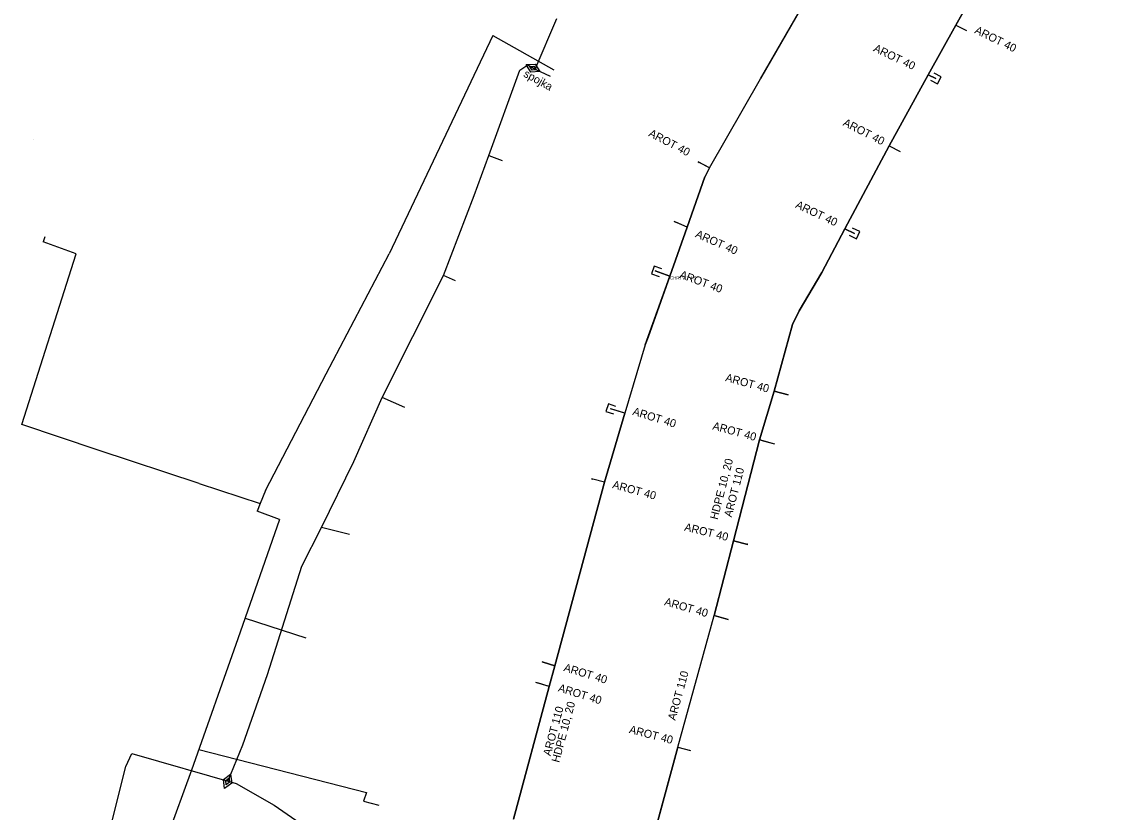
# Model space of a CAD drawing. Extents: x -651943 to -618711, y -1138561 to -1100552.
# Drawn here: x -641915.9 to -641813.8, y -1114908.7 to -1114834.6 of the extents above; entities that cross this region are included whole.
import ezdxf

# ---------------------------------------------------------------- set-up
doc = ezdxf.new("R2010")
doc.units = 0
for name, color, linetype in [('KT optika', 7, 'Continuous'), ('KT trasa', 7, 'Continuous'), ('KT zařízení', 7, 'Continuous'), ('SATT stanice', 7, 'Continuous')]:
    doc.layers.add(name, color=color, linetype=linetype)

# ---------------------------------------------------------------- blocks, each defined once
blk = doc.blocks.new('POINT_DISPLAY')
blk.add_line((0, 0), (0, 0))
blk = doc.blocks.new('TVSPO_3')
at = {"layer": 'KT trasa'}
for p, q in [((-0.074, 0.001), (0, 0.044)), ((0, -0.041), (-0.074, 0.001)), ((-0.035, 0), (0, 0.02)), ((0, -0.02), (-0.035, 0)), ((0, 0.044), (0.073, 0.001)), ((0, 0.02), (0.035, 0)), ((0.073, 0.001), (0, -0.041)), ((0.035, 0), (0, -0.02))]:
    blk.add_line(p, q, dxfattribs=at)
blk = doc.blocks.new('TVSPO_1')
at = {"layer": 'KT zařízení'}
for p, q in [((-0.074, 0.002), (0, 0.044)), ((-0.001, -0.041), (-0.074, 0.002)), ((-0.035, 0), (0, 0.02)), ((0.073, 0.001), (-0.001, -0.041)), ((0, 0.044), (0.073, 0.001)), ((0, 0.02), (0.035, 0)), ((0.035, 0), (0, -0.02)), ((0, -0.02), (-0.035, 0))]:
    blk.add_line(p, q, dxfattribs=at)
blk = doc.blocks.new('KKK_27')
at = {"layer": 'KT trasa'}
blk.add_lwpolyline([(-0.075, -0.075), (0.075, -0.075), (0.075, 0.075), (-0.075, 0.075)], dxfattribs=at)
blk = doc.blocks.new('KKK_29')
at = {"layer": 'KT trasa'}
blk.add_lwpolyline([(-0.075, -0.075), (0.075, -0.075), (0.075, 0.075), (-0.075, 0.075)], dxfattribs=at)
blk = doc.blocks.new('KKK_31')
at = {"layer": 'KT optika'}
blk.add_lwpolyline([(-0.075, -0.075), (0.075, -0.075), (0.075, 0.075), (-0.075, 0.075)], dxfattribs=at)
blk = doc.blocks.new('KKK_33')
at = {"layer": 'KT optika'}
blk.add_lwpolyline([(-0.075, -0.075), (0.075, -0.075), (0.075, 0.075), (-0.075, 0.075)], dxfattribs=at)

msp = doc.modelspace()

# ---------------------------------------------------------------- linework, layer by layer
at = {"layer": 'KT optika'}
for p, q in [((-641828.35, -1114834.88), (-641827.34, -1114835.38)), ((-641830.22, -1114839.89), (-641830.95, -1114839.54)), ((-641834.59, -1114846.21), (-641833.58, -1114846.73)), ((-641852.51, -1114847.7), (-641852.4, -1114847.76)), ((-641851.45, -1114848.26), (-641852.4, -1114847.76)), ((-641851.87, -1114849.11), (-641853.55, -1114853.82)), ((-641851.45, -1114848.26), (-641851.87, -1114849.11)), ((-641853.55, -1114853.82), (-641855.15, -1114858.43)), ((-641854.77, -1114853.29), (-641854.61, -1114853.35)), ((-641853.55, -1114853.82), (-641854.61, -1114853.35)), ((-641837.85, -1114854.41), (-641838.76, -1114853.98)), ((-641856.54, -1114857.92), (-641855.15, -1114858.43)), ((-641855.15, -1114858.43), (-641857.19, -1114864.13)), ((-641857.19, -1114864.13), (-641857.49, -1114864.86)), ((-641857.49, -1114864.86), (-641859.39, -1114871.26)), ((-641844.06, -1114869.55), (-641845.39, -1114869.19)), ((-641859.39, -1114871.26), (-641861.28, -1114877.74)), ((-641859.39, -1114871.26), (-641860.69, -1114870.86)), ((-641845.31, -1114874.16), (-641846.76, -1114873.77)), ((-641862.52, -1114877.4), (-641862.37, -1114877.44)), ((-641861.28, -1114877.74), (-641862.37, -1114877.44)), ((-641861.28, -1114877.74), (-641865.93, -1114894.93)), ((-641847.84, -1114883.56), (-641849.21, -1114883.23)), ((-641847.89, -1114883.55), (-641847.9, -1114883.55)), ((-641847.9, -1114883.55), (-641847.89, -1114883.55)), ((-641849.71, -1114890.6), (-641851, -1114890.23)), ((-641867.14, -1114894.56), (-641867.04, -1114894.59)), ((-641867.04, -1114894.59), (-641865.93, -1114894.93)), ((-641865.93, -1114894.93), (-641866.48, -1114896.87)), ((-641866.48, -1114896.87), (-641869.82, -1114909.33)), ((-641867.66, -1114896.51), (-641867.57, -1114896.53)), ((-641866.48, -1114896.87), (-641867.57, -1114896.53)), ((-641854.4, -1114902.57), (-641853.23, -1114902.87))]:
    msp.add_line(p, q, dxfattribs=at)
for points in [[(-641828.35, -1114834.88), (-641824.12, -1114827.29), (-641823.41, -1114826.23), (-641816.55, -1114817.11), (-641813.79, -1114813.4)], [(-641836.45, -1114822.15), (-641841.38, -1114830.74), (-641846.65, -1114839.92)], [(-641830.95, -1114839.54), (-641828.35, -1114834.88)], [(-641851.45, -1114848.26), (-641846.65, -1114839.92)], [(-641834.59, -1114846.21), (-641830.95, -1114839.54)], [(-641838.76, -1114853.98), (-641834.59, -1114846.21)], [(-641840.91, -1114858.06), (-641838.76, -1114853.98)], [(-641845.39, -1114869.19), (-641843.68, -1114862.95), (-641843.04, -1114861.65), (-641840.91, -1114858.06)], [(-641846.76, -1114873.77), (-641845.39, -1114869.19)], [(-641849.21, -1114883.23), (-641846.76, -1114873.77)], [(-641851, -1114890.23), (-641849.21, -1114883.23)], [(-641854.4, -1114902.57), (-641851, -1114890.23)], [(-641857.96, -1114915.58), (-641854.4, -1114902.57)]]:
    msp.add_lwpolyline(points, dxfattribs=at)
at = {"layer": 'KT trasa'}
for p, q in [((-641867.8, -1114839.02), (-641865.76, -1114834.26)), ((-641871.77, -1114835.87), (-641881.46, -1114856.33)), ((-641871.77, -1114835.87), (-641866.03, -1114839.07)), ((-641828.35, -1114834.88), (-641827.34, -1114835.38)), ((-641869.21, -1114839.11), (-641868.48, -1114838.61)), ((-641868.48, -1114838.61), (-641867.8, -1114839.02)), ((-641872.13, -1114847.11), (-641869.21, -1114839.11)), ((-641867.8, -1114839.02), (-641866.38, -1114839.68)), ((-641830.22, -1114839.89), (-641830.95, -1114839.54)), ((-641834.59, -1114846.21), (-641833.58, -1114846.73)), ((-641873.49, -1114850.84), (-641872.13, -1114847.11)), ((-641872.13, -1114847.11), (-641870.87, -1114847.57)), ((-641852.51, -1114847.7), (-641852.4, -1114847.76)), ((-641851.45, -1114848.26), (-641852.4, -1114847.76)), ((-641851.87, -1114849.11), (-641853.55, -1114853.82)), ((-641851.45, -1114848.26), (-641851.87, -1114849.11)), ((-641876.39, -1114858.34), (-641873.49, -1114850.84)), ((-641853.55, -1114853.82), (-641855.15, -1114858.43)), ((-641854.77, -1114853.29), (-641854.61, -1114853.35)), ((-641853.55, -1114853.82), (-641854.61, -1114853.35)), ((-641837.85, -1114854.41), (-641838.76, -1114853.98)), ((-641913.74, -1114854.73), (-641913.9, -1114855.2)), ((-641910.81, -1114856.33), (-641913.9, -1114855.2)), ((-641915.91, -1114872.32), (-641910.81, -1114856.33)), ((-641887.37, -1114867.57), (-641881.46, -1114856.33)), ((-641856.54, -1114857.92), (-641855.15, -1114858.43)), ((-641882.12, -1114869.78), (-641876.39, -1114858.34)), ((-641875.24, -1114858.85), (-641876.39, -1114858.34)), ((-641855.15, -1114858.43), (-641857.19, -1114864.13)), ((-641857.19, -1114864.13), (-641857.49, -1114864.86)), ((-641857.49, -1114864.86), (-641859.39, -1114871.26)), ((-641893.07, -1114878.51), (-641887.37, -1114867.57)), ((-641844.06, -1114869.55), (-641845.39, -1114869.19)), ((-641884.79, -1114875.79), (-641882.12, -1114869.78)), ((-641880, -1114870.72), (-641882.12, -1114869.78)), ((-641859.39, -1114871.26), (-641861.28, -1114877.74)), ((-641859.39, -1114871.26), (-641860.69, -1114870.86)), ((-641908.74, -1114874.72), (-641915.91, -1114872.32)), ((-641845.31, -1114874.16), (-641846.76, -1114873.77)), ((-641899.28, -1114877.85), (-641908.74, -1114874.72)), ((-641887.82, -1114881.97), (-641884.79, -1114875.79)), ((-641862.52, -1114877.4), (-641862.37, -1114877.44)), ((-641861.28, -1114877.74), (-641862.37, -1114877.44)), ((-641899.28, -1114877.85), (-641893.55, -1114879.74)), ((-641893.07, -1114878.51), (-641893.55, -1114879.74)), ((-641861.28, -1114877.74), (-641865.93, -1114894.93)), ((-641893.55, -1114879.74), (-641893.84, -1114880.44)), ((-641891.76, -1114881.22), (-641893.84, -1114880.44)), ((-641891.76, -1114881.22), (-641895.66, -1114892.41)), ((-641889.66, -1114885.6), (-641887.82, -1114881.97)), ((-641885.19, -1114882.62), (-641887.82, -1114881.97)), ((-641847.84, -1114883.56), (-641849.21, -1114883.23)), ((-641847.89, -1114883.55), (-641847.9, -1114883.55)), ((-641847.9, -1114883.55), (-641847.89, -1114883.55)), ((-641892.89, -1114895.74), (-641889.66, -1114885.6)), ((-641894.98, -1114890.47), (-641889.27, -1114892.33)), ((-641849.71, -1114890.6), (-641851, -1114890.23)), ((-641895.66, -1114892.41), (-641900.01, -1114904.72)), ((-641867.14, -1114894.56), (-641867.04, -1114894.59)), ((-641867.04, -1114894.59), (-641865.93, -1114894.93)), ((-641865.93, -1114894.93), (-641866.48, -1114896.87)), ((-641895.18, -1114902.34), (-641892.89, -1114895.74)), ((-641866.48, -1114896.87), (-641869.82, -1114909.33)), ((-641867.66, -1114896.51), (-641867.57, -1114896.53)), ((-641866.48, -1114896.87), (-641867.57, -1114896.53)), ((-641899.32, -1114902.78), (-641883.6, -1114906.81)), ((-641896.61, -1114905.77), (-641895.18, -1114902.34)), ((-641854.4, -1114902.57), (-641853.23, -1114902.87)), ((-641900.01, -1114904.72), (-641902.53, -1114911.59)), ((-641883.6, -1114906.81), (-641883.88, -1114907.64)), ((-641883.88, -1114907.64), (-641882.43, -1114908))]:
    msp.add_line(p, q, dxfattribs=at)
for points in [[(-641828.35, -1114834.88), (-641824.12, -1114827.29), (-641823.41, -1114826.23), (-641816.55, -1114817.11), (-641813.79, -1114813.4)], [(-641836.45, -1114822.15), (-641841.38, -1114830.74), (-641846.65, -1114839.92)], [(-641830.95, -1114839.54), (-641828.35, -1114834.88)], [(-641851.45, -1114848.26), (-641846.65, -1114839.92)], [(-641834.59, -1114846.21), (-641830.95, -1114839.54)], [(-641838.76, -1114853.98), (-641834.59, -1114846.21)], [(-641840.91, -1114858.06), (-641838.76, -1114853.98)], [(-641845.39, -1114869.19), (-641843.68, -1114862.95), (-641843.04, -1114861.65), (-641840.91, -1114858.06)], [(-641846.76, -1114873.77), (-641845.39, -1114869.19)], [(-641849.21, -1114883.23), (-641846.76, -1114873.77)], [(-641851, -1114890.23), (-641849.21, -1114883.23)], [(-641854.4, -1114902.57), (-641851, -1114890.23)], [(-641912.04, -1114924.87), (-641911.3, -1114924.89), (-641906.17, -1114904.38), (-641905.59, -1114903.15), (-641895.83, -1114905.97), (-641892.25, -1114908), (-641888.61, -1114910.53), (-641888.07, -1114910.89), (-641887.68, -1114911.07), (-641885.5, -1114912.11), (-641885.16, -1114912.28), (-641884.99, -1114912.4)], [(-641857.96, -1114915.58), (-641854.4, -1114902.57)]]:
    msp.add_lwpolyline(points, dxfattribs=at)
at = {"layer": 'KT zařízení'}
for p, q in [((-641824.12, -1114827.29), (-641828.35, -1114834.88)), ((-641846.65, -1114839.92), (-641841.38, -1114830.74)), ((-641828.35, -1114834.88), (-641830.95, -1114839.54)), ((-641828.35, -1114834.88), (-641827.34, -1114835.38)), ((-641851.45, -1114848.26), (-641846.65, -1114839.92)), ((-641830.95, -1114839.54), (-641834.59, -1114846.21)), ((-641830.95, -1114839.54), (-641830.22, -1114839.89)), ((-641834.59, -1114846.21), (-641838.76, -1114853.98)), ((-641834.59, -1114846.21), (-641833.58, -1114846.73)), ((-641851.45, -1114848.26), (-641852.51, -1114847.7)), ((-641853.55, -1114853.82), (-641851.87, -1114849.11)), ((-641851.45, -1114848.26), (-641851.87, -1114849.11)), ((-641855.15, -1114858.43), (-641853.55, -1114853.82)), ((-641853.55, -1114853.82), (-641854.77, -1114853.29)), ((-641838.76, -1114853.98), (-641840.91, -1114858.06)), ((-641838.76, -1114853.98), (-641837.85, -1114854.41)), ((-641855.15, -1114858.43), (-641856.54, -1114857.92)), ((-641840.91, -1114858.06), (-641843.04, -1114861.65)), ((-641857.49, -1114864.86), (-641855.15, -1114858.43)), ((-641843.04, -1114861.65), (-641843.68, -1114862.95)), ((-641843.68, -1114862.95), (-641845.39, -1114869.19)), ((-641857.49, -1114864.86), (-641859.39, -1114871.26)), ((-641845.39, -1114869.19), (-641846.76, -1114873.77)), ((-641845.39, -1114869.19), (-641844.06, -1114869.55)), ((-641861.28, -1114877.74), (-641859.39, -1114871.26)), ((-641859.39, -1114871.26), (-641860.72, -1114870.85)), ((-641846.76, -1114873.77), (-641849.21, -1114883.23)), ((-641846.38, -1114873.87), (-641846.76, -1114873.77)), ((-641845.31, -1114874.16), (-641846.38, -1114873.87)), ((-641861.28, -1114877.74), (-641862.52, -1114877.4)), ((-641865.93, -1114894.93), (-641861.28, -1114877.74)), ((-641849.21, -1114883.23), (-641851, -1114890.23)), ((-641849.21, -1114883.23), (-641847.84, -1114883.56)), ((-641854.4, -1114902.57), (-641851, -1114890.23)), ((-641851, -1114890.23), (-641849.92, -1114890.54)), ((-641849.92, -1114890.54), (-641849.71, -1114890.6)), ((-641865.93, -1114894.93), (-641867.14, -1114894.56)), ((-641866.48, -1114896.87), (-641865.93, -1114894.93)), ((-641869.82, -1114909.33), (-641866.48, -1114896.87)), ((-641866.48, -1114896.87), (-641867.72, -1114896.51)), ((-641854.4, -1114902.57), (-641857.96, -1114915.58)), ((-641854.4, -1114902.57), (-641853.32, -1114902.85)), ((-641853.32, -1114902.85), (-641853.23, -1114902.87))]:
    msp.add_line(p, q, dxfattribs=at)

# ---------------------------------------------------------------- block references
at = {"layer": 'KT optika'}
for name, p, xscale, yscale, rotation in [('KKK_33', (-641830.22, -1114839.89), 5.00002287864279, 5.00002287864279, -27.480737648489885), ('KKK_31', (-641837.85, -1114854.41), 4.999984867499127, 4.999984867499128, -25.66176848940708), ('KKK_31', (-641856.4, -1114857.97), 5.000009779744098, 5.000009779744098, 161.00768825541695), ('KKK_31', (-641860.69, -1114870.86), 4.999983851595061, 4.999983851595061, 161.48827324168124)]:
    msp.add_blockref(name, p, dxfattribs=dict(at, xscale=xscale, yscale=yscale, rotation=rotation))
at = {"layer": 'KT trasa'}
for name, p, xscale, yscale, rotation in [('KKK_29', (-641830.22, -1114839.89), 5.00002287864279, 5.00002287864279, -27.480737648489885), ('KKK_27', (-641837.85, -1114854.41), 4.999984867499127, 4.999984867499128, -25.66176848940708), ('KKK_27', (-641856.4, -1114857.97), 5.000009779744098, 5.000009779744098, 161.00768825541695), ('KKK_27', (-641860.69, -1114870.86), 4.999983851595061, 4.999983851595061, 161.48827324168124), ('TVSPO_3', (-641896.61, -1114905.77), 9.999981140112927, 9.99998114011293, 67.0381297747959)]:
    msp.add_blockref(name, p, dxfattribs=dict(at, xscale=xscale, yscale=yscale, rotation=rotation))
at = {"layer": 'KT zařízení', "xscale": 10.000001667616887, "yscale": 10.000001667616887, "rotation": -26.97920936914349}
msp.add_blockref('TVSPO_1', (-641867.99, -1114838.92), dxfattribs=at)
at = {"layer": 'SATT stanice'}
msp.add_blockref('POINT_DISPLAY', (-641914.82, -1114845.61), dxfattribs=at)

# ---------------------------------------------------------------- texts
at = {"layer": 'KT zařízení'}
for s, rotation, p in [('AROT 40', 333.7068, (-641826.66, -1114835.6)), ('AROT 40', 334.3845, (-641836.15, -1114837.3)), ('spojka', 331.2314, (-641868.95, -1114839.66)), ('AROT 40', 332.9159, (-641839, -1114844.26)), ('AROT 40', 332.2415, (-641857.22, -1114845.25)), ('AROT 40', 334.708, (-641843.45, -1114851.97)), ('AROT 40', 336.0877, (-641852.83, -1114854.73)), ('AROT 40', 339.6702, (-641854.32, -1114858.55)), ('AROT 40', 344.7267, (-641850.01, -1114868.24)), ('AROT 40', 342.86, (-641858.71, -1114871.4)), ('AROT 40', 344.7784, (-641851.21, -1114872.77)), ('HDPE 10, 20', 75.4803, (-641850.69, -1114881.29)), ('AROT 110', 75.4803, (-641849.37, -1114881.06)), ('AROT 40', 344.6115, (-641860.6, -1114878.27)), ('AROT 40', 346.3778, (-641853.85, -1114882.26)), ('AROT 40', 343.9785, (-641855.73, -1114889.24)), ('AROT 40', 342.9698, (-641865.17, -1114895.41)), ('AROT 110', 74.5957, (-641854.65, -1114900.11)), ('AROT 40', 342.6759, (-641865.69, -1114897.32)), ('AROT 110', 74.9942, (-641866.34, -1114903.44)), ('HDPE 10, 20', 74.9942, (-641865.54, -1114904.06)), ('AROT 40', 345.4792, (-641859.03, -1114901.23))]:
    msp.add_text(s, height=0.75, rotation=rotation, dxfattribs=at).set_placement(p)
msp.add_text('CHRTV TV S', height=0.3, dxfattribs=at).set_placement((-641855.15, -1114858.73))

doc.saveas('drawing.dxf')
